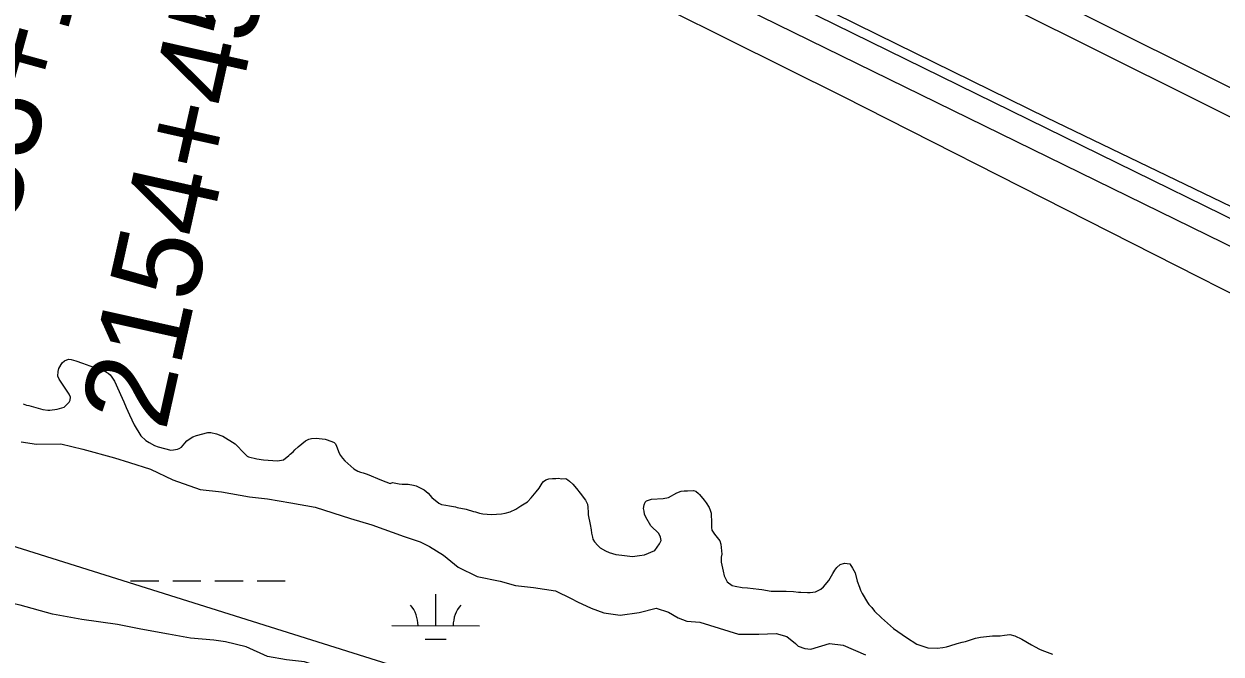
# Model space of a CAD drawing. Extents: x 3245246 to 3283090, y 806824 to 832173.
# Drawn here: x 3263233 to 3264596, y 817329 to 818046 of the extents above; entities that cross this region are included whole.
import ezdxf

# ---------------------------------------------------------------- set-up
doc = ezdxf.new("R2010")
doc.units = 0
for name, color, linetype in [('V-LEVE-TOET', 7, 'Continuous'), ('V-ROAD-CNTR', 7, 'Continuous'), ('V-SITE-VEGE', 7, 'Continuous'), ('V-SURV-IDEN', 7, 'Continuous'), ('V-SURV-LINE', 7, 'Continuous'), ('V-TOPO-SHOR', 7, 'Continuous'), ('V-WETL-SWMP', 7, 'Continuous')]:
    doc.layers.add(name, color=color, linetype=linetype)

msp = doc.modelspace()

# ---------------------------------------------------------------- linework, layer by layer
at = {"layer": 'V-LEVE-TOET'}
msp.add_lwpolyline([(3262188, 818551.4), (3262381.6, 818532.1), (3262617.8, 818513.8), (3262852, 818493.3), (3262942.9, 818487.1), (3263032.4, 818476.6), (3263255.3, 818462.9), (3263346.2, 818452.1), (3263388.2, 818439.4), (3263402.8, 818432), (3263518.2, 818381.2), (3263740.2, 818265.6), (3263981.7, 818144.8), (3264205, 818034.6), (3264397.6, 817940.1), (3264607.7, 817838.7)], dxfattribs=at)
at = {"layer": 'V-ROAD-CNTR'}
msp.add_lwpolyline([(3263469.5, 818350.2), (3263873.6, 818152.9), (3264907, 817646.9)], dxfattribs=at)
at = {"layer": 'V-SITE-VEGE'}
for p, q in [((3263273.2, 817654.5), (3263276.7, 817660.7)), ((3263276.7, 817660.7), (3263279.7, 817663)), ((3263279.7, 817663), (3263284.2, 817664.9)), ((3263284.2, 817664.9), (3263287.3, 817664.5)), ((3263287.3, 817664.5), (3263292.6, 817663.1)), ((3263292.6, 817663.1), (3263300, 817660.5)), ((3263300, 817660.5), (3263308.3, 817657.3)), ((3263308.3, 817657.3), (3263318, 817654.2)), ((3263271.9, 817645.8), (3263272.5, 817651)), ((3263273.6, 817642.2), (3263271.9, 817645.8)), ((3263272.5, 817651), (3263273.2, 817654.5)), ((3263318, 817654.2), (3263324.3, 817651.8)), ((3263324.3, 817651.8), (3263329.3, 817649)), ((3263329.3, 817649), (3263331.6, 817647.1)), ((3263331.6, 817647.1), (3263333.6, 817644.7)), ((3263333.6, 817644.7), (3263336.6, 817639.8)), ((3263284.9, 817625.3), (3263273.6, 817642.2)), ((3263336.6, 817639.8), (3263345, 817620.6)), ((3263279.3, 817610.5), (3263284.8, 817616.1)), ((3263284.8, 817616.1), (3263286, 817618.5)), ((3263286.5, 817621.6), (3263284.9, 817625.3)), ((3263286, 817618.5), (3263286.5, 817621.6)), ((3263345, 817620.6), (3263347.1, 817616.5)), ((3263347.1, 817616.5), (3263349.6, 817610)), ((3263232.5, 817614), (3263236.4, 817612.6)), ((3263236.4, 817612.6), (3263239.1, 817612.1)), ((3263239.1, 817612.1), (3263254.7, 817607.7)), ((3263254.7, 817607.7), (3263260.7, 817607)), ((3263260.7, 817607), (3263262.7, 817607)), ((3263262.7, 817607), (3263271.3, 817608.1)), ((3263271.3, 817608.1), (3263273.8, 817609)), ((3263273.8, 817609), (3263279.3, 817610.5)), ((3263349.6, 817610), (3263353.4, 817601.7)), ((3263353.4, 817601.7), (3263358.9, 817590.2)), ((3263358.9, 817590.2), (3263366.4, 817577.6)), ((3263366.4, 817577.6), (3263372, 817572.5)), ((3263421.4, 817574.1), (3263425.5, 817576.6)), ((3263425.5, 817576.6), (3263429.7, 817578.3)), ((3263429.7, 817578.3), (3263442.6, 817581.7)), ((3263442.6, 817581.7), (3263446.1, 817581.4)), ((3263446.1, 817581.4), (3263452.7, 817580)), ((3263452.7, 817580), (3263457.6, 817578.2)), ((3263457.6, 817578.2), (3263459.7, 817577.2)), ((3263459.7, 817577.2), (3263473.7, 817568.6)), ((3263557.7, 817574), (3263560.8, 817574.7)), ((3263560.8, 817574.7), (3263566.1, 817575.1)), ((3263566.1, 817575.1), (3263569.6, 817574.8)), ((3263569.6, 817574.8), (3263576.2, 817574)), ((3263372, 817572.5), (3263375.9, 817570.1)), ((3263375.9, 817570.1), (3263381.9, 817566.9)), ((3263381.9, 817566.9), (3263386.2, 817565.1)), ((3263386.2, 817565.1), (3263400.4, 817561.6)), ((3263400.4, 817561.6), (3263403.7, 817561.8)), ((3263403.7, 817561.8), (3263408.2, 817562.7)), ((3263408.2, 817562.7), (3263410.2, 817563.3)), ((3263410.2, 817563.3), (3263412.7, 817564.8)), ((3263412.7, 817564.8), (3263416.5, 817569.3)), ((3263416.5, 817569.3), (3263418.9, 817572)), ((3263418.9, 817572), (3263421.4, 817574.1)), ((3263473.7, 817568.6), (3263484.7, 817557.2)), ((3263539.7, 817559.7), (3263541.7, 817561.9)), ((3263541.7, 817561.9), (3263545.5, 817565.3)), ((3263545.5, 817565.3), (3263553.9, 817571.9)), ((3263553.9, 817571.9), (3263557.7, 817574)), ((3263576.2, 817574), (3263584, 817571.4)), ((3263584, 817571.4), (3263586.5, 817570)), ((3263586.5, 817570), (3263588, 817568.6)), ((3263588, 817568.6), (3263589.2, 817566)), ((3263589.2, 817566), (3263592.4, 817558)), ((3263484.7, 817557.2), (3263487.4, 817554.6)), ((3263487.4, 817554.6), (3263489.1, 817553.8)), ((3263489.1, 817553.8), (3263498.5, 817551.4)), ((3263498.5, 817551.4), (3263505.9, 817550.3)), ((3263505.9, 817550.3), (3263522.1, 817549.2)), ((3263522.1, 817549.2), (3263528.9, 817550.5)), ((3263528.9, 817550.5), (3263535, 817555.3)), ((3263535, 817555.3), (3263536.6, 817557)), ((3263536.6, 817557), (3263539.7, 817559.7)), ((3263592.4, 817558), (3263593.8, 817555.3)), ((3263593.8, 817555.3), (3263596.1, 817552.5)), ((3263596.1, 817552.5), (3263598.8, 817549.2)), ((3263598.8, 817549.2), (3263608.8, 817540.3)), ((3263608.8, 817540.3), (3263613.5, 817537.5)), ((3263613.5, 817537.5), (3263616.6, 817536.5)), ((3263616.6, 817536.5), (3263619.7, 817535.7)), ((3263619.7, 817535.7), (3263624.2, 817534.2)), ((3263624.2, 817534.2), (3263640.3, 817527.2)), ((3263640.3, 817527.2), (3263650.4, 817523.4)), ((3263650.4, 817523.4), (3263653, 817524.8)), ((3263653, 817524.8), (3263660.4, 817523.3)), ((3263660.4, 817523.3), (3263664.1, 817522.9)), ((3263664.1, 817522.9), (3263670.9, 817522.6)), ((3263670.9, 817522.6), (3263676.9, 817521.6)), ((3263676.9, 817521.6), (3263679.9, 817520.8)), ((3263679.9, 817520.8), (3263685.3, 817518.2)), ((3263819.8, 817518.3), (3263822.2, 817522)), ((3263822.2, 817522), (3263823.2, 817523.9)), ((3263823.2, 817523.9), (3263824.7, 817525.7)), ((3263824.7, 817525.7), (3263827.5, 817527.8)), ((3263827.5, 817527.8), (3263830.8, 817528.7)), ((3263830.8, 817528.7), (3263835.3, 817529.1)), ((3263835.3, 817529.1), (3263838.8, 817529.2)), ((3263838.8, 817529.2), (3263842, 817529.4)), ((3263842, 817529.4), (3263845.5, 817529)), ((3263845.5, 817529), (3263850.3, 817529.1)), ((3263850.3, 817529.1), (3263852.7, 817527.7)), ((3263852.7, 817527.7), (3263854.6, 817526.1)), ((3263854.6, 817526.1), (3263858.1, 817522.6)), ((3263858.1, 817522.6), (3263862.5, 817518)), ((3263685.3, 817518.2), (3263689, 817516.2)), ((3263689, 817516.2), (3263693.4, 817512.4)), ((3263693.4, 817512.4), (3263697.9, 817507.5)), ((3263697.9, 817507.5), (3263705.8, 817501)), ((3263806.5, 817502.8), (3263810.9, 817507.3)), ((3263810.9, 817507.3), (3263816.6, 817514)), ((3263816.6, 817514), (3263819.8, 817518.3)), ((3263862.5, 817518), (3263866.6, 817512.7)), ((3263866.6, 817512.7), (3263872.7, 817504.7)), ((3263947.7, 817505.6), (3263961, 817506.6)), ((3263961, 817506.6), (3263967.2, 817507.7)), ((3263967.2, 817507.7), (3263976.5, 817512.9)), ((3263976.5, 817512.9), (3263981.5, 817514.6)), ((3263981.5, 817514.6), (3263985.1, 817515)), ((3263985.1, 817515), (3263988.8, 817515.3)), ((3263988.8, 817515.3), (3263995.8, 817515.6)), ((3263995.8, 817515.6), (3263998.3, 817514.6)), ((3263998.3, 817514.6), (3264001.2, 817512.3)), ((3264001.2, 817512.3), (3264002.6, 817510.9)), ((3264002.6, 817510.9), (3264007.8, 817504.4)), ((3263705.8, 817501), (3263708.9, 817499.6)), ((3263708.9, 817499.6), (3263713.8, 817498.7)), ((3263713.8, 817498.7), (3263717.7, 817498.1)), ((3263717.7, 817498.1), (3263724.5, 817496.9)), ((3263724.5, 817496.9), (3263726.6, 817496.3)), ((3263726.6, 817496.3), (3263737, 817494.4)), ((3263737, 817494.4), (3263745.1, 817491.8)), ((3263786.9, 817491.3), (3263793.4, 817494.4)), ((3263793.4, 817494.4), (3263798.9, 817498)), ((3263798.9, 817498), (3263806.5, 817502.8)), ((3263872.7, 817504.7), (3263875, 817500.1)), ((3263875, 817500.1), (3263875.4, 817496.6)), ((3263875.4, 817496.6), (3263875.9, 817490.4)), ((3263938.8, 817495.2), (3263939.4, 817499.3)), ((3263939.3, 817492.2), (3263938.8, 817495.2)), ((3263939.4, 817499.3), (3263940.8, 817502.2)), ((3263940.8, 817502.2), (3263942, 817503.9)), ((3263942, 817503.9), (3263947.7, 817505.6)), ((3264007.8, 817504.4), (3264009.9, 817501.6)), ((3264009.9, 817501.6), (3264013.4, 817496.1)), ((3264013.4, 817496.1), (3264014.7, 817493.2)), ((3264014.7, 817493.2), (3264015.6, 817489.9)), ((3263745.1, 817491.8), (3263747.5, 817491.2)), ((3263747.5, 817491.2), (3263751.9, 817489.9)), ((3263751.9, 817489.9), (3263755.8, 817489.1)), ((3263755.8, 817489.1), (3263765.8, 817488.4)), ((3263765.8, 817488.4), (3263777.1, 817488.9)), ((3263777.1, 817488.9), (3263781.2, 817489.6)), ((3263781.2, 817489.6), (3263786.9, 817491.3)), ((3263875.9, 817490.4), (3263875.9, 817488)), ((3263875.9, 817488), (3263877.9, 817476.7)), ((3263939.9, 817488.5), (3263939.3, 817492.2)), ((3263941.2, 817485.2), (3263939.9, 817488.5)), ((3263947.2, 817475.4), (3263941.2, 817485.2)), ((3264015.6, 817489.9), (3264016.3, 817478.3)), ((3263877.9, 817476.7), (3263879.2, 817470.6)), ((3263879.2, 817470.6), (3263879.7, 817466.9)), ((3263879.7, 817466.9), (3263880.7, 817462.4)), ((3263956.2, 817466.5), (3263947.2, 817475.4)), ((3263958.2, 817462.6), (3263956.2, 817466.5)), ((3264016.3, 817478.3), (3264016.2, 817473.5)), ((3264016.2, 817473.5), (3264016.6, 817470.5)), ((3264016.6, 817470.5), (3264017.9, 817468.2)), ((3264017.9, 817468.2), (3264019.5, 817465.8)), ((3264019.5, 817465.8), (3264024.1, 817460.1)), ((3263880.7, 817462.4), (3263881.2, 817460.1)), ((3263881.2, 817460.1), (3263883.1, 817457.3)), ((3263883.1, 817457.3), (3263886.8, 817452.8)), ((3263886.8, 817452.8), (3263889.5, 817450.2)), ((3263951.7, 817447.2), (3263957.1, 817454.8)), ((3263957.1, 817454.8), (3263958.9, 817458.8)), ((3263958.9, 817458.8), (3263958.2, 817462.6)), ((3264024.1, 817460.1), (3264025.6, 817458.1)), ((3264025.6, 817458.1), (3264026.6, 817454.4)), ((3264026.6, 817454.4), (3264027.7, 817447)), ((3263889.5, 817450.2), (3263895.3, 817446.8)), ((3263895.3, 817446.8), (3263899.6, 817445)), ((3263899.6, 817445), (3263907.2, 817442.8)), ((3263907.2, 817442.8), (3263914, 817441.8)), ((3263914, 817441.8), (3263926.1, 817440.5)), ((3263926.1, 817440.5), (3263934.3, 817441.5)), ((3263934.3, 817441.5), (3263939.8, 817442.3)), ((3263939.8, 817442.3), (3263951.7, 817447.2)), ((3264028, 817443.1), (3264027.2, 817439.8)), ((3264027.2, 817439.8), (3264027.3, 817434.1)), ((3264027.7, 817447), (3264028, 817443.1)), ((3264027.3, 817434.1), (3264029.4, 817423.9)), ((3264154.1, 817421.2), (3264156.6, 817424.9)), ((3264156.6, 817424.9), (3264159, 817428)), ((3264159, 817428), (3264162.6, 817431.5)), ((3264162.6, 817431.5), (3264167.7, 817433)), ((3264167.7, 817433), (3264173.5, 817432)), ((3264173.5, 817432), (3264176.8, 817427)), ((3264176.8, 817427), (3264179.6, 817421.9)), ((3264029.4, 817423.9), (3264030.7, 817418.5)), ((3264030.7, 817418.5), (3264033.9, 817411.8)), ((3264033.9, 817411.8), (3264039.5, 817407.6)), ((3264143.8, 817405.9), (3264149.9, 817413.1)), ((3264149.9, 817413.1), (3264152.9, 817418.5)), ((3264152.9, 817418.5), (3264154.1, 817421.2)), ((3264179.6, 817421.9), (3264181.9, 817412.5)), ((3264181.9, 817412.5), (3264184.7, 817405.5)), ((3264039.5, 817407.6), (3264042.9, 817406.8)), ((3264042.9, 817406.8), (3264051, 817405)), ((3264051, 817405), (3264057.1, 817404.9)), ((3264057.1, 817404.9), (3264063.7, 817404.2)), ((3264063.7, 817404.2), (3264070.1, 817403.2)), ((3264070.1, 817403.2), (3264073.3, 817402.8)), ((3264073.3, 817402.8), (3264084, 817400.9)), ((3264084, 817400.9), (3264094.3, 817401)), ((3264094.3, 817401), (3264101.2, 817401.1)), ((3264101.2, 817401.1), (3264109.5, 817400.8)), ((3264109.5, 817400.8), (3264115, 817399.8)), ((3264115, 817399.8), (3264117.7, 817399.8)), ((3264117.7, 817399.8), (3264125.5, 817399.3)), ((3264125.5, 817399.3), (3264128.5, 817399.3)), ((3264128.5, 817399.3), (3264134.5, 817400.4)), ((3264134.5, 817400.4), (3264136.9, 817401.3)), ((3264136.9, 817401.3), (3264140.6, 817403.4)), ((3264140.6, 817403.4), (3264143.8, 817405.9)), ((3264184.7, 817405.5), (3264185.9, 817402.2)), ((3264185.9, 817402.2), (3264187.8, 817398.2)), ((3264187.8, 817398.2), (3264193.7, 817388.2)), ((3264193.7, 817388.2), (3264195.3, 817385.9)), ((3264195.3, 817385.9), (3264198.5, 817382.3)), ((3264198.5, 817382.3), (3264201.6, 817378.2)), ((3264201.6, 817378.2), (3264209.5, 817370.7)), ((3264209.5, 817370.7), (3264223.5, 817358.4)), ((3264223.5, 817358.4), (3264238.2, 817348.3)), ((3264238.2, 817348.3), (3264250, 817340.8)), ((3264295.9, 817341.6), (3264301.4, 817342.8)), ((3264301.4, 817342.8), (3264305.3, 817343.9)), ((3264305.3, 817343.9), (3264316.7, 817347.7)), ((3264316.7, 817347.7), (3264322.3, 817348.6)), ((3264322.3, 817348.6), (3264336.2, 817350)), ((3264336.2, 817350), (3264344.8, 817350.3)), ((3264344.8, 817350.3), (3264349.7, 817351)), ((3264349.7, 817351), (3264355.7, 817351.5)), ((3264355.7, 817351.5), (3264361.4, 817350.1)), ((3264361.4, 817350.1), (3264369.3, 817346.3)), ((3264369.3, 817346.3), (3264380.6, 817339.8)), ((3264250, 817340.8), (3264262.5, 817336.7)), ((3264262.5, 817336.7), (3264273.2, 817336.2)), ((3264273.2, 817336.2), (3264279.6, 817336.9)), ((3264279.6, 817336.9), (3264283.6, 817337.5)), ((3264283.6, 817337.5), (3264287.3, 817338.8)), ((3264287.3, 817338.8), (3264295.9, 817341.6)), ((3264380.6, 817339.8), (3264384.7, 817337.8)), ((3264384.7, 817337.8), (3264389.7, 817335)), ((3264389.7, 817335), (3264392.2, 817333.8)), ((3264392.2, 817333.8), (3264404.5, 817329.4))]:
    msp.add_line(p, q, dxfattribs=at)
at = {"layer": 'V-SURV-LINE'}
for points in [[(3263532.9, 818509.2), (3265624.7, 817467.1)], [(3265611.3, 817440.3), (3263519.5, 818482.4)]]:
    msp.add_lwpolyline(points, dxfattribs=at)
at = {"layer": 'V-TOPO-SHOR'}
for points in [[(3265253.4, 817511), (3264958.8, 817652.3), (3264137.1, 818055.3), (3263552, 818337.8), (3263419.2, 818404.2), (3263332.1, 818433.3), (3263203.4, 818454.1), (3262597.4, 818495.9), (3262194.8, 818533.4), (3261912.6, 818558.5), (3261763.2, 818546.1), (3261626.2, 818525.4), (3261443.6, 818479.8), (3260974.5, 818347.2), (3260542.7, 818222.9), (3260492.9, 818222.9), (3260459.7, 818231.2), (3260409.9, 818264.4), (3260405.8, 818272.7), (3260426.6, 818281), (3260542.8, 818318.3)], [(3264521.7, 817043.4), (3262828.4, 817575.4), (3263028, 818305.8), (3263044.6, 818388.8)], [(3263041.5, 818367), (3263103.8, 818387.8), (3263323.8, 818371.1), (3263423.4, 818350.3), (3263506.3, 818292.1), (3264166.2, 817963.9), (3264722.2, 817681.5)]]:
    msp.add_lwpolyline(points, dxfattribs=at)
at = {"layer": 'V-WETL-SWMP'}
for p, q in [((3263354.8, 817412.6), (3263386.8, 817412.6)), ((3263402.8, 817412.6), (3263434.8, 817412.6)), ((3263450.8, 817412.6), (3263482.8, 817412.6)), ((3263498.8, 817412.6), (3263530.8, 817412.6)), ((3263702.1, 817361.7), (3263702.1, 817397.7)), ((3263652.1, 817361.8), (3263752.1, 817361.7)), ((3263690.1, 817346.3), (3263714.1, 817346.3))]:
    msp.add_line(p, q, dxfattribs=at)
for points in [[(3263230.3, 817570.9), (3263247.8, 817568.1), (3263275.4, 817568.6), (3263300.3, 817562.7), (3263336.3, 817552.7), (3263353.6, 817547.5), (3263377.3, 817539.8), (3263402.8, 817527.8)], [(3263402.8, 817527.8), (3263434.1, 817516.8), (3263458.4, 817514), (3263490.2, 817508.2), (3263510.7, 817506), (3263537.2, 817501.6), (3263564.8, 817496.4), (3263605.1, 817483.5), (3263629.6, 817476.6), (3263666.2, 817463.3), (3263684.6, 817457.3), (3263695.1, 817451.9), (3263711, 817441.8), (3263727.7, 817428.3), (3263749.4, 817417.6), (3263775.5, 817412.2), (3263793, 817407.5), (3263813.3, 817405.2), (3263838.4, 817401.2), (3263856.5, 817392.8), (3263863.7, 817388.8), (3263879.2, 817381.6), (3263893.6, 817376.4), (3263912.1, 817373.5), (3263933.6, 817376.7), (3263953, 817381.6), (3263967.2, 817377), (3263978.3, 817370.6), (3263988.2, 817366.8), (3264002.8, 817365.7), (3264046.8, 817351.9), (3264070, 817351.9), (3264089.9, 817353), (3264101.8, 817349.4), (3264111.8, 817341.3), (3264114.7, 817338.5), (3264122.5, 817335.7), (3264129.3, 817335), (3264150.3, 817341.4), (3264165.9, 817339.7), (3264191.3, 817328.7)], [(3263669, 817235.9), (3263656.4, 817246.8), (3263645.1, 817260.6), (3263630.8, 817274), (3263614.5, 817288), (3263596.5, 817301.7), (3263574.6, 817313.2), (3263552.6, 817320.7), (3263532.1, 817322.7), (3263510.7, 817326.8), (3263486.2, 817337.6), (3263462.7, 817343.3), (3263449.6, 817345.4), (3263422.9, 817347.5), (3263398, 817352.2), (3263366.6, 817357.8), (3263339.9, 817363), (3263299.4, 817368.7), (3263265.7, 817374.7), (3263229.1, 817385.1), (3263200.5, 817391.2), (3263184.9, 817399.2)]]:
    msp.add_lwpolyline(points, dxfattribs=at)
for centre, start, end in [((3263646.8, 817362.2), 359.2032, 40.7468), ((3263757.3, 817362.2), 139.2032, 180.7468)]:
    msp.add_arc(centre, 35.2, start, end, dxfattribs=at)

# ---------------------------------------------------------------- texts
at = {"layer": 'V-SURV-IDEN'}
for s, rotation, p in [('2153+13.3', 74.5842, (3263181.8, 817671.8)), ('2154+45.8', 77.4063, (3263394.6, 817581.9))]:
    msp.add_text(s, height=100, rotation=rotation, dxfattribs=at).set_placement(p)

doc.saveas('drawing.dxf')
